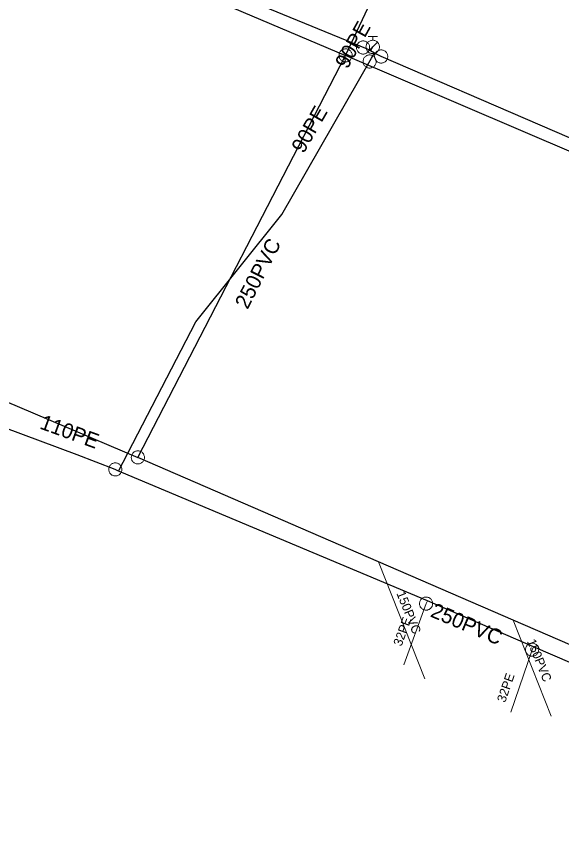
# Model space of a CAD drawing. Extents: x -741806 to -738704, y -1059275 to -1055387.
# Drawn here: x -740647.7 to -740611.4, y -1058218.6 to -1058164.4 of the extents above; entities that cross this region are included whole.
import ezdxf

# ---------------------------------------------------------------- set-up
doc = ezdxf.new("R2010")
doc.units = 0
doc.header["$LTSCALE"] = 0.4
for name, color, linetype, lineweight in [('2', 7, 'Continuous', 25), ('21', 7, 'Continuous', 13), ('3', 7, 'Continuous', 13), ('50', 7, 'Continuous', 13), ('51', 7, 'Continuous', 13), ('52', 7, 'Continuous', 25), ('56', 7, 'Continuous', 13)]:
    doc.layers.add(name, color=color, linetype=linetype, lineweight=lineweight)
for name, color, linetype in [('5', 7, 'Continuous'), ('53', 7, 'Continuous'), ('54', 7, 'Continuous'), ('55', 7, 'Continuous')]:
    doc.layers.add(name, color=color, linetype=linetype)

msp = doc.modelspace()

# ---------------------------------------------------------------- linework, layer by layer
at = {"layer": '2'}
for points in [[(-740583.26, -1058185.25), (-740598.636, -1058178.666), (-740610.313, -1058173.665), (-740625.809, -1058167.03), (-740606.009, -1058125.064), (-740592.5, -1058086.389)], [(-740673.62, -1058146.55), (-740665.98, -1058149.83), (-740659.67, -1058152.54), (-740640.68, -1058160.7), (-740639.6, -1058161.169), (-740625.809, -1058167.03)], [(-740593.73, -1058213.72), (-740614.653, -1058204.646), (-740623.623, -1058200.756), (-740639.64, -1058193.81), (-740625.809, -1058167.03)], [(-740660.07, -1058185.139), (-740658.399, -1058185.85), (-740639.64, -1058193.81)]]:
    msp.add_lwpolyline(points, dxfattribs=at)
at = {"layer": '21'}
for points in [[(-740620.362, -1058203.362), (-740620.449, -1058203.55), (-740621.94, -1058207.639)], [(-740613.302, -1058206.436), (-740613.39, -1058206.62), (-740614.8, -1058210.79)]]:
    msp.add_lwpolyline(points, dxfattribs=at)
at = {"layer": '3'}
for points in [[(-740626.211, -1058166.857), (-740626.226, -1058166.899), (-740626.237, -1058166.943), (-740626.244, -1058166.989), (-740626.246, -1058167.034), (-740626.243, -1058167.08), (-740626.235, -1058167.126), (-740626.222, -1058167.17), (-740626.206, -1058167.212), (-740626.184, -1058167.252), (-740626.158, -1058167.29), (-740626.129, -1058167.326), (-740626.096, -1058167.358), (-740626.06, -1058167.386), (-740626.022, -1058167.411), (-740625.98, -1058167.431), (-740625.937, -1058167.447), (-740625.893, -1058167.457), (-740625.848, -1058167.465), (-740625.802, -1058167.466), (-740625.756, -1058167.463), (-740625.711, -1058167.455), (-740625.668, -1058167.443), (-740625.624, -1058167.425), (-740625.584, -1058167.405), (-740625.546, -1058167.379), (-740625.511, -1058167.349), (-740625.479, -1058167.317), (-740625.45, -1058167.28), (-740625.426, -1058167.242), (-740625.406, -1058167.2), (-740625.39, -1058167.158), (-740625.379, -1058167.114), (-740625.372, -1058167.068), (-740625.371, -1058167.022), (-740625.374, -1058166.977), (-740625.381, -1058166.931), (-740625.394, -1058166.888), (-740625.412, -1058166.844), (-740625.433, -1058166.805), (-740625.458, -1058166.767), (-740625.487, -1058166.731), (-740625.52, -1058166.699), (-740625.556, -1058166.67), (-740625.594, -1058166.646), (-740625.636, -1058166.626), (-740625.679, -1058166.61), (-740625.723, -1058166.599), (-740625.768, -1058166.593), (-740625.814, -1058166.591), (-740625.86, -1058166.594), (-740625.905, -1058166.602), (-740625.949, -1058166.614), (-740625.992, -1058166.632), (-740626.032, -1058166.653), (-740626.071, -1058166.679), (-740626.106, -1058166.708), (-740626.137, -1058166.74), (-740626.166, -1058166.777), (-740626.19, -1058166.816), (-740626.211, -1058166.856)], [(-740639.438, -1058193.421), (-740639.479, -1058193.403), (-740639.523, -1058193.388), (-740639.568, -1058193.378), (-740639.613, -1058193.373), (-740639.659, -1058193.373), (-740639.705, -1058193.377), (-740639.749, -1058193.387), (-740639.793, -1058193.4), (-740639.835, -1058193.419), (-740639.874, -1058193.442), (-740639.912, -1058193.468), (-740639.947, -1058193.499), (-740639.977, -1058193.533), (-740640.004, -1058193.569), (-740640.027, -1058193.609), (-740640.047, -1058193.651), (-740640.06, -1058193.695), (-740640.071, -1058193.739), (-740640.075, -1058193.785), (-740640.075, -1058193.831), (-740640.071, -1058193.876), (-740640.062, -1058193.92), (-740640.048, -1058193.965), (-740640.03, -1058194.006), (-740640.007, -1058194.046), (-740639.979, -1058194.083), (-740639.95, -1058194.117), (-740639.915, -1058194.149), (-740639.879, -1058194.176), (-740639.839, -1058194.198), (-740639.798, -1058194.217), (-740639.755, -1058194.232), (-740639.709, -1058194.242), (-740639.663, -1058194.246), (-740639.618, -1058194.247), (-740639.572, -1058194.243), (-740639.528, -1058194.233), (-740639.483, -1058194.219), (-740639.442, -1058194.201), (-740639.403, -1058194.178), (-740639.365, -1058194.151), (-740639.33, -1058194.121), (-740639.3, -1058194.087), (-740639.273, -1058194.051), (-740639.25, -1058194.011), (-740639.231, -1058193.969), (-740639.216, -1058193.926), (-740639.207, -1058193.881), (-740639.202, -1058193.835), (-740639.202, -1058193.789), (-740639.207, -1058193.744), (-740639.215, -1058193.699), (-740639.23, -1058193.655), (-740639.247, -1058193.614), (-740639.271, -1058193.573), (-740639.297, -1058193.536), (-740639.327, -1058193.503), (-740639.362, -1058193.471), (-740639.399, -1058193.444), (-740639.437, -1058193.421)]]:
    msp.add_lwpolyline(points, dxfattribs=at)
at = {"layer": '50'}
for p, q in [((-740624.308, -1058165.766), (-740624, -1058165.766)), ((-740624, -1058166.017), (-740624, -1058165.766)), ((-740623.693, -1058165.766), (-740624, -1058165.766)), ((-740624, -1058166.464), (-740624.317, -1058166.781)), ((-740624, -1058166.464), (-740623.684, -1058166.152))]:
    msp.add_line(p, q, dxfattribs=at)
msp.add_lwpolyline([(-740623.556, -1058166.468), (-740623.558, -1058166.419), (-740623.563, -1058166.373), (-740623.576, -1058166.327), (-740623.593, -1058166.284), (-740623.612, -1058166.244), (-740623.639, -1058166.203), (-740623.668, -1058166.168), (-740623.701, -1058166.133), (-740623.736, -1058166.103), (-740623.776, -1058166.079), (-740623.817, -1058166.057), (-740623.86, -1058166.038), (-740623.906, -1058166.028), (-740623.952, -1058166.02), (-740623.998, -1058166.017), (-740624.044, -1058166.02), (-740624.089, -1058166.025), (-740624.135, -1058166.038), (-740624.179, -1058166.055), (-740624.222, -1058166.076), (-740624.26, -1058166.101), (-740624.297, -1058166.13), (-740624.33, -1058166.163), (-740624.359, -1058166.198), (-740624.386, -1058166.238), (-740624.408, -1058166.279), (-740624.424, -1058166.322), (-740624.438, -1058166.368), (-740624.443, -1058166.414), (-740624.45, -1058166.46), (-740624.447, -1058166.508), (-740624.439, -1058166.554), (-740624.428, -1058166.597), (-740624.412, -1058166.643), (-740624.39, -1058166.684), (-740624.366, -1058166.724), (-740624.336, -1058166.759), (-740624.304, -1058166.794), (-740624.266, -1058166.824), (-740624.228, -1058166.848), (-740624.185, -1058166.87), (-740624.142, -1058166.886), (-740624.099, -1058166.9), (-740624.05, -1058166.908), (-740624.004, -1058166.911), (-740623.958, -1058166.908), (-740623.912, -1058166.9), (-740623.866, -1058166.889), (-740623.823, -1058166.873), (-740623.78, -1058166.851), (-740623.742, -1058166.827), (-740623.704, -1058166.797), (-740623.672, -1058166.765), (-740623.642, -1058166.73), (-740623.618, -1058166.689), (-740623.594, -1058166.649), (-740623.577, -1058166.605), (-740623.567, -1058166.56), (-740623.559, -1058166.514)], close=True, dxfattribs=at)
at = {"layer": '51'}
for points in [[(-740624.206, -1058166.503), (-740624.208, -1058166.458), (-740624.215, -1058166.413), (-740624.227, -1058166.368), (-740624.243, -1058166.326), (-740624.264, -1058166.285), (-740624.289, -1058166.246), (-740624.318, -1058166.211), (-740624.35, -1058166.178), (-740624.386, -1058166.15), (-740624.424, -1058166.125), (-740624.465, -1058166.104), (-740624.508, -1058166.087), (-740624.552, -1058166.075), (-740624.597, -1058166.068), (-740624.643, -1058166.066), (-740624.689, -1058166.068), (-740624.734, -1058166.075), (-740624.778, -1058166.087), (-740624.821, -1058166.104), (-740624.862, -1058166.125), (-740624.9, -1058166.15), (-740624.936, -1058166.178), (-740624.968, -1058166.211), (-740624.997, -1058166.246), (-740625.022, -1058166.285), (-740625.043, -1058166.326), (-740625.059, -1058166.368), (-740625.071, -1058166.413), (-740625.078, -1058166.458), (-740625.081, -1058166.504), (-740625.078, -1058166.549), (-740625.071, -1058166.594), (-740625.059, -1058166.639), (-740625.043, -1058166.681), (-740625.022, -1058166.722), (-740624.997, -1058166.761), (-740624.968, -1058166.796), (-740624.936, -1058166.829), (-740624.9, -1058166.857), (-740624.862, -1058166.882), (-740624.821, -1058166.903), (-740624.778, -1058166.92), (-740624.734, -1058166.931), (-740624.689, -1058166.939), (-740624.643, -1058166.941), (-740624.597, -1058166.939), (-740624.552, -1058166.931), (-740624.508, -1058166.92), (-740624.465, -1058166.903), (-740624.424, -1058166.882), (-740624.386, -1058166.857), (-740624.35, -1058166.829), (-740624.318, -1058166.796), (-740624.289, -1058166.761), (-740624.264, -1058166.722), (-740624.243, -1058166.681), (-740624.227, -1058166.639), (-740624.215, -1058166.594), (-740624.208, -1058166.549), (-740624.206, -1058166.504)], [(-740623.771, -1058167.436), (-740623.772, -1058167.391), (-740623.78, -1058167.346), (-740623.792, -1058167.301), (-740623.808, -1058167.259), (-740623.829, -1058167.218), (-740623.853, -1058167.179), (-740623.883, -1058167.144), (-740623.915, -1058167.111), (-740623.951, -1058167.083), (-740623.989, -1058167.058), (-740624.03, -1058167.037), (-740624.073, -1058167.02), (-740624.117, -1058167.008), (-740624.162, -1058167.001), (-740624.208, -1058166.999), (-740624.254, -1058167.001), (-740624.299, -1058167.008), (-740624.343, -1058167.02), (-740624.386, -1058167.037), (-740624.427, -1058167.058), (-740624.465, -1058167.083), (-740624.5, -1058167.111), (-740624.532, -1058167.144), (-740624.562, -1058167.179), (-740624.587, -1058167.218), (-740624.608, -1058167.259), (-740624.624, -1058167.301), (-740624.636, -1058167.346), (-740624.643, -1058167.391), (-740624.646, -1058167.437), (-740624.643, -1058167.482), (-740624.636, -1058167.527), (-740624.624, -1058167.572), (-740624.608, -1058167.614), (-740624.587, -1058167.655), (-740624.562, -1058167.694), (-740624.532, -1058167.729), (-740624.5, -1058167.762), (-740624.465, -1058167.79), (-740624.427, -1058167.815), (-740624.386, -1058167.836), (-740624.343, -1058167.853), (-740624.299, -1058167.864), (-740624.254, -1058167.872), (-740624.208, -1058167.874), (-740624.162, -1058167.872), (-740624.117, -1058167.864), (-740624.073, -1058167.853), (-740624.03, -1058167.836), (-740623.989, -1058167.815), (-740623.951, -1058167.79), (-740623.915, -1058167.762), (-740623.883, -1058167.729), (-740623.853, -1058167.694), (-740623.829, -1058167.655), (-740623.808, -1058167.614), (-740623.792, -1058167.572), (-740623.78, -1058167.527), (-740623.772, -1058167.482), (-740623.771, -1058167.437)], [(-740623.002, -1058167.1), (-740623.004, -1058167.055), (-740623.012, -1058167.01), (-740623.024, -1058166.965), (-740623.039, -1058166.923), (-740623.061, -1058166.882), (-740623.085, -1058166.843), (-740623.115, -1058166.808), (-740623.147, -1058166.775), (-740623.183, -1058166.747), (-740623.22, -1058166.722), (-740623.262, -1058166.701), (-740623.304, -1058166.684), (-740623.348, -1058166.672), (-740623.394, -1058166.665), (-740623.44, -1058166.663), (-740623.485, -1058166.665), (-740623.531, -1058166.672), (-740623.575, -1058166.684), (-740623.617, -1058166.701), (-740623.659, -1058166.722), (-740623.696, -1058166.747), (-740623.732, -1058166.775), (-740623.764, -1058166.808), (-740623.794, -1058166.843), (-740623.818, -1058166.882), (-740623.84, -1058166.923), (-740623.855, -1058166.965), (-740623.867, -1058167.01), (-740623.875, -1058167.055), (-740623.877, -1058167.101), (-740623.875, -1058167.146), (-740623.867, -1058167.191), (-740623.855, -1058167.236), (-740623.84, -1058167.278), (-740623.818, -1058167.319), (-740623.794, -1058167.358), (-740623.764, -1058167.393), (-740623.732, -1058167.426), (-740623.696, -1058167.454), (-740623.659, -1058167.479), (-740623.617, -1058167.5), (-740623.575, -1058167.517), (-740623.531, -1058167.528), (-740623.485, -1058167.536), (-740623.44, -1058167.538), (-740623.394, -1058167.536), (-740623.348, -1058167.528), (-740623.304, -1058167.517), (-740623.262, -1058167.5), (-740623.22, -1058167.479), (-740623.183, -1058167.454), (-740623.147, -1058167.426), (-740623.115, -1058167.393), (-740623.085, -1058167.358), (-740623.061, -1058167.319), (-740623.039, -1058167.278), (-740623.024, -1058167.236), (-740623.012, -1058167.191), (-740623.004, -1058167.146), (-740623.002, -1058167.101)], [(-740641.534, -1058194.421), (-740641.551, -1058194.462), (-740641.564, -1058194.506), (-740641.573, -1058194.552), (-740641.577, -1058194.596), (-740641.575, -1058194.642), (-740641.569, -1058194.688), (-740641.558, -1058194.732), (-740641.544, -1058194.776), (-740641.523, -1058194.817), (-740641.5, -1058194.856), (-740641.472, -1058194.892), (-740641.44, -1058194.926), (-740641.406, -1058194.956), (-740641.368, -1058194.982), (-740641.328, -1058195.003), (-740641.285, -1058195.021), (-740641.242, -1058195.034), (-740641.197, -1058195.043), (-740641.151, -1058195.046), (-740641.105, -1058195.045), (-740641.06, -1058195.038), (-740641.015, -1058195.029), (-740640.972, -1058195.013), (-740640.931, -1058194.994), (-740640.891, -1058194.969), (-740640.855, -1058194.941), (-740640.822, -1058194.91), (-740640.792, -1058194.875), (-740640.766, -1058194.837), (-740640.744, -1058194.797), (-740640.727, -1058194.755), (-740640.714, -1058194.711), (-740640.705, -1058194.666), (-740640.702, -1058194.621), (-740640.703, -1058194.575), (-740640.709, -1058194.529), (-740640.72, -1058194.485), (-740640.734, -1058194.441), (-740640.755, -1058194.4), (-740640.778, -1058194.361), (-740640.806, -1058194.325), (-740640.838, -1058194.291), (-740640.873, -1058194.262), (-740640.91, -1058194.235), (-740640.95, -1058194.214), (-740640.993, -1058194.196), (-740641.037, -1058194.184), (-740641.081, -1058194.175), (-740641.127, -1058194.171), (-740641.174, -1058194.173), (-740641.219, -1058194.179), (-740641.263, -1058194.189), (-740641.306, -1058194.205), (-740641.348, -1058194.224), (-740641.387, -1058194.248), (-740641.423, -1058194.276), (-740641.456, -1058194.307), (-740641.486, -1058194.342), (-740641.512, -1058194.38), (-740641.533, -1058194.42)], [(-740620.634, -1058203.945), (-740620.593, -1058203.962), (-740620.549, -1058203.975), (-740620.503, -1058203.983), (-740620.458, -1058203.987), (-740620.412, -1058203.985), (-740620.366, -1058203.979), (-740620.322, -1058203.967), (-740620.279, -1058203.952), (-740620.238, -1058203.932), (-740620.199, -1058203.908), (-740620.163, -1058203.88), (-740620.129, -1058203.848), (-740620.1, -1058203.813), (-740620.074, -1058203.775), (-740620.053, -1058203.735), (-740620.035, -1058203.692), (-740620.023, -1058203.648), (-740620.015, -1058203.603), (-740620.012, -1058203.557), (-740620.014, -1058203.511), (-740620.02, -1058203.466), (-740620.03, -1058203.422), (-740620.047, -1058203.379), (-740620.066, -1058203.338), (-740620.091, -1058203.298), (-740620.119, -1058203.262), (-740620.15, -1058203.23), (-740620.186, -1058203.2), (-740620.224, -1058203.174), (-740620.264, -1058203.152), (-740620.306, -1058203.136), (-740620.35, -1058203.123), (-740620.396, -1058203.115), (-740620.441, -1058203.112), (-740620.487, -1058203.113), (-740620.533, -1058203.119), (-740620.577, -1058203.131), (-740620.62, -1058203.146), (-740620.661, -1058203.166), (-740620.699, -1058203.19), (-740620.736, -1058203.218), (-740620.769, -1058203.25), (-740620.798, -1058203.285), (-740620.824, -1058203.323), (-740620.846, -1058203.364), (-740620.863, -1058203.406), (-740620.875, -1058203.45), (-740620.884, -1058203.495), (-740620.887, -1058203.541), (-740620.885, -1058203.587), (-740620.879, -1058203.632), (-740620.868, -1058203.676), (-740620.852, -1058203.719), (-740620.833, -1058203.761), (-740620.808, -1058203.8), (-740620.78, -1058203.836), (-740620.748, -1058203.868), (-740620.713, -1058203.898), (-740620.675, -1058203.924), (-740620.635, -1058203.945)], [(-740613.577, -1058207.014), (-740613.535, -1058207.032), (-740613.492, -1058207.045), (-740613.446, -1058207.053), (-740613.401, -1058207.057), (-740613.355, -1058207.055), (-740613.309, -1058207.049), (-740613.265, -1058207.038), (-740613.221, -1058207.023), (-740613.181, -1058207.003), (-740613.142, -1058206.979), (-740613.105, -1058206.951), (-740613.072, -1058206.919), (-740613.042, -1058206.885), (-740613.016, -1058206.847), (-740612.995, -1058206.806), (-740612.977, -1058206.764), (-740612.964, -1058206.72), (-740612.956, -1058206.675), (-740612.953, -1058206.629), (-740612.955, -1058206.583), (-740612.961, -1058206.538), (-740612.971, -1058206.493), (-740612.987, -1058206.45), (-740613.006, -1058206.409), (-740613.031, -1058206.37), (-740613.059, -1058206.333), (-740613.09, -1058206.301), (-740613.126, -1058206.271), (-740613.163, -1058206.245), (-740613.204, -1058206.223), (-740613.246, -1058206.206), (-740613.289, -1058206.193), (-740613.335, -1058206.185), (-740613.38, -1058206.182), (-740613.426, -1058206.183), (-740613.472, -1058206.189), (-740613.516, -1058206.2), (-740613.559, -1058206.215), (-740613.6, -1058206.236), (-740613.639, -1058206.259), (-740613.675, -1058206.287), (-740613.709, -1058206.319), (-740613.738, -1058206.354), (-740613.764, -1058206.391), (-740613.786, -1058206.432), (-740613.804, -1058206.475), (-740613.816, -1058206.519), (-740613.825, -1058206.563), (-740613.828, -1058206.609), (-740613.826, -1058206.655), (-740613.82, -1058206.7), (-740613.81, -1058206.745), (-740613.794, -1058206.788), (-740613.775, -1058206.829), (-740613.75, -1058206.868), (-740613.722, -1058206.905), (-740613.691, -1058206.937), (-740613.655, -1058206.967), (-740613.617, -1058206.993), (-740613.578, -1058207.014)]]:
    msp.add_lwpolyline(points, dxfattribs=at)
at = {"layer": '52'}
msp.add_line((-740624.149, -1058166.73), (-740624, -1058166.46), dxfattribs=at)
for points in [[(-740623.879, -1058166.87), (-740624.149, -1058166.73), (-740624.359, -1058166.62), (-740655.649, -1058153.77), (-740657.079, -1058153.129), (-740662.969, -1058150.53), (-740675.52, -1058145), (-740679.778, -1058143.124), (-740679.969, -1058143.04)], [(-740640.916, -1058194.717), (-740640.617, -1058194.136), (-740635.78, -1058184.78), (-740630.059, -1058177.62), (-740624.085, -1058167.223), (-740623.879, -1058166.87)], [(-740375.044, -1058278.037), (-740378.824, -1058273.34), (-740394.89, -1058265.49), (-740400.5, -1058262.541), (-740409.548, -1058258.602), (-740416.798, -1058255.547), (-740435.443, -1058248.414), (-740442.241, -1058245.764), (-740464.396, -1058237.183), (-740473.081, -1058233.814), (-740479.142, -1058231.466), (-740486.337, -1058228.676), (-740513.46, -1058216.94), (-740523.39, -1058212.448), (-740529.642, -1058209.397), (-740536.912, -1058206.021), (-740544.259, -1058202.333), (-740565.754, -1058192.476), (-740572.673, -1058189.165), (-740573.656, -1058188.705), (-740595.099, -1058179.439), (-740602.27, -1058176.253), (-740623.44, -1058167.1), (-740623.879, -1058166.87)], [(-740640.916, -1058194.717), (-740641.14, -1058194.61), (-740643.67, -1058193.629), (-740660.78, -1058187.26), (-740679.48, -1058180.33), (-740695.26, -1058174.48), (-740695.73, -1058174.379)], [(-740374.838, -1058278.283), (-740388.708, -1058289.415), (-740397.513, -1058296.936), (-740399.568, -1058297), (-740414.59, -1058291.034), (-740423.02, -1058287.375), (-740430.25, -1058284.409), (-740451.511, -1058275.193), (-740469.697, -1058267.465), (-740515.644, -1058247.906), (-740523.182, -1058244.761), (-740564.783, -1058227.061), (-740572.07, -1058223.941), (-740596.109, -1058213.84), (-740613.302, -1058206.436), (-740620.362, -1058203.362), (-740640.699, -1058194.82), (-740640.916, -1058194.717)]]:
    msp.add_lwpolyline(points, dxfattribs=at)
at = {"layer": '56'}
for p, q in [((-740620.539, -1058208.56), (-740623.623, -1058200.756)), ((-740612.124, -1058211.051), (-740614.653, -1058204.646))]:
    msp.add_line(p, q, dxfattribs=at)

# ---------------------------------------------------------------- texts
at = {"layer": '5'}
for rotation, p in [(63, (-740632.337, -1058183.995)), (337, (-740620.227, -1058204.392))]:
    msp.add_text('250PVC', height=1, rotation=rotation, dxfattribs=at).set_placement(p)
at = {"layer": '53'}
for s, rotation, p in [('90PE', 61, (-740625.688, -1058167.986)), ('90PE', 60, (-740628.606, -1058173.61)), ('110PE ', 340, (-740646.23, -1058191.873))]:
    msp.add_text(s, height=1, rotation=rotation, dxfattribs=at).set_placement(p)
at = {"layer": '54'}
for rotation, p in [(70, (-740622.089, -1058206.432)), (71, (-740615.184, -1058210.175))]:
    msp.add_text('32PE', height=0.6, rotation=rotation, dxfattribs=at).set_placement(p)
at = {"layer": '55'}
for p in [(-740622.435, -1058202.862), (-740613.742, -1058206.052)]:
    msp.add_text('150PVC', height=0.6, rotation=292, dxfattribs=at).set_placement(p)

doc.saveas('drawing.dxf')
